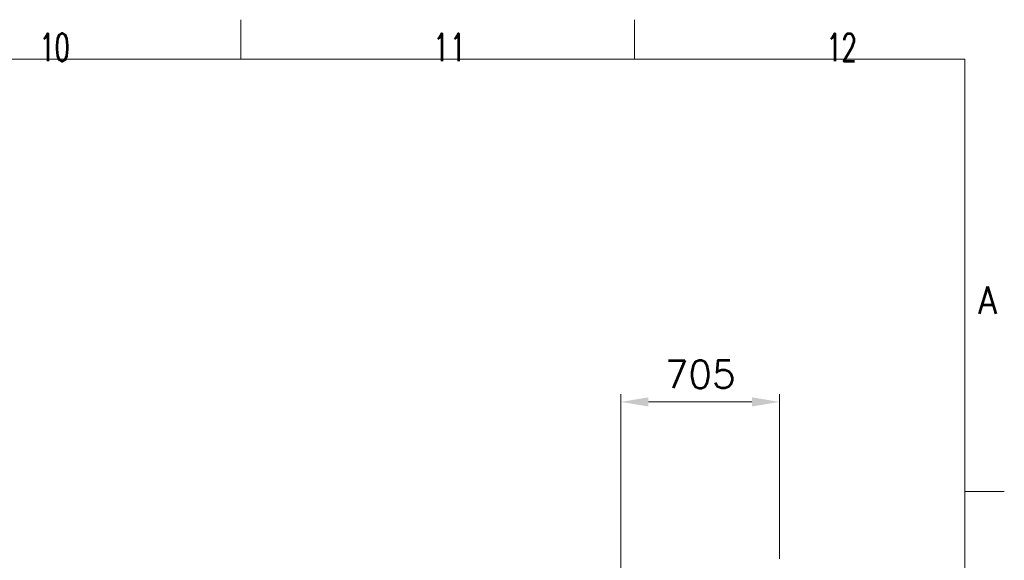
# Model space of a CAD drawing. Header units: inches. Extents: x 0 to 20790, y -12 to 14700.
# Tile 341 of 341: x 16411 to 20790, y 12294 to 14700. Entities that reach past the tile are written whole.
import ezdxf

# ---------------------------------------------------------------- set-up
doc = ezdxf.new("R2010")
doc.units = ezdxf.units.IN
doc.layers.add('210', color=7, linetype='Continuous', true_color=0xffffff)
doc.layers.add('254', color=7, linetype='Continuous', true_color=0xffffff)
doc.styles.add('latin_extended', font='simplex.shx')
doc.dimstyles.get("Standard").update_dxf_attribs({"dimtxt": 0.18, "dimasz": 0.18, "dimexe": 0.18, "dimexo": 0.0625, "dimgap": 0.09, "dimtad": 0, "dimtih": 1, "dimtoh": 1, "dimdec": 4, "dimzin": 0, "dimdsep": 46, "dimtxsty": 'Standard', "dimcen": 0.09, "dimadec": 0, "dimazin": 0, "dimtfac": 1, "dimtdec": 4, "dimtofl": 0, "dimtmove": 0, "dimatfit": 3, "dimfxl": 1, "dimtolj": 1, "dimtzin": 0, "dimarcsym": 0})

# ---------------------------------------------------------------- blocks, each defined once
blk = doc.blocks.new('_U1')
at = {"layer": '254', "color": 3, "linetype": 'Continuous', "lineweight": 13, "transparency": 16777216}
for p, q in [((19085.1, 9602.6), (19085.1, 13034.1)), ((19790.1, 12300.6), (19790.1, 13034.1)), ((19207.6, 12999.1), (19667.6, 12999.1))]:
    blk.add_line(p, q, dxfattribs=at)
at = {"layer": '254', "color": 3, "transparency": 16777216}
for points in [[(19207.6, 13019.5), (19207.6, 12978.6), (19085.1, 12999.1)], [(19667.6, 12978.6), (19667.6, 13019.5), (19790.1, 12999.1)]]:
    blk.add_solid(points, dxfattribs=at)
at = {"layer": 'Defpoints', "color": 0, "transparency": 16777216}
for p in [(19790.1, 12999.1), (19790.1, 12265.6), (19085.1, 9567.6)]:
    blk.add_point(p, dxfattribs=at)
at = {"layer": '254', "color": 2, "lineweight": 13, "transparency": 16777216, "insert": (19280.1, 13182.8), "char_height": 122.5, "attachment_point": 1, "style": 'latin_extended'}
blk.add_mtext('\\A1;705', dxfattribs=at)

msp = doc.modelspace()

# ---------------------------------------------------------------- linework, layer by layer
at = {"layer": '210', "color": 7, "linetype": 'Continuous', "lineweight": 18}
for p, q in [((17395, 14525), (17395, 14700)), ((19145, 14525), (19145, 14700)), ((175, 14525), (20615, 14525)), ((20615, 175), (20615, 14525)), ((20790, 12600), (20615, 12600))]:
    msp.add_line(p, q, dxfattribs=at)

# ---------------------------------------------------------------- texts
at = {"layer": '210', "color": 211, "linetype": 'Continuous', "lineweight": 18, "char_height": 122.5, "attachment_point": 7, "line_spacing_factor": 0.963855, "style": 'latin_extended'}
for s, insert in [('\\W0.6453;10', (16498.412, 14515.64)), ('\\W0.7031;11', (18248.412, 14515.64)), ('\\W0.6453;12', (19998.412, 14515.64)), ('\\W0.8818;A', (20673.721, 13390.689))]:
    msp.add_mtext(s, dxfattribs=dict(at, insert=insert))

# ---------------------------------------------------------------- dimensions: what is measured, and where the dimension line sits
at = {"layer": '254', "color": 2, "linetype": 'Continuous', "lineweight": 13}
dim = msp.add_linear_dim(base=(19790.135, 12999.066), p1=(19085.135, 9567.592), p2=(19790.135, 12265.592), dimstyle='Standard', override={"dimscale": 35, "dimtxt": 3.5, "dimasz": 3.5, "dimexe": 1, "dimexo": 1, "dimgap": 1.75, "dimtad": 1, "dimtih": 1, "dimtoh": 0, "dimdec": 2, "dimlfac": 1, "dimzin": 8, "dimdsep": 46, "dimlunit": 2, "dimtxsty": 'latin_extended', "dimsah": 1, "dimse1": 0, "dimse2": 0, "dimsd1": 0, "dimsd2": 0, "dimclrd": 3, "dimclre": 3, "dimclrt": 2, "dimtol": 0, "dimtm": -0.1, "dimtfac": 0.714286, "dimtdec": 3, "dimtofl": 1, "dimtmove": 0, "dimtzin": 8, "dimlwd": 13, "dimlwe": 13}, dxfattribs=at)
dim.commit()
dim.dimension.update_dxf_attribs({"geometry": '_U1', "text_midpoint": (19437.635, 12999.066), "dimtype": 160})

doc.saveas('drawing.dxf')
